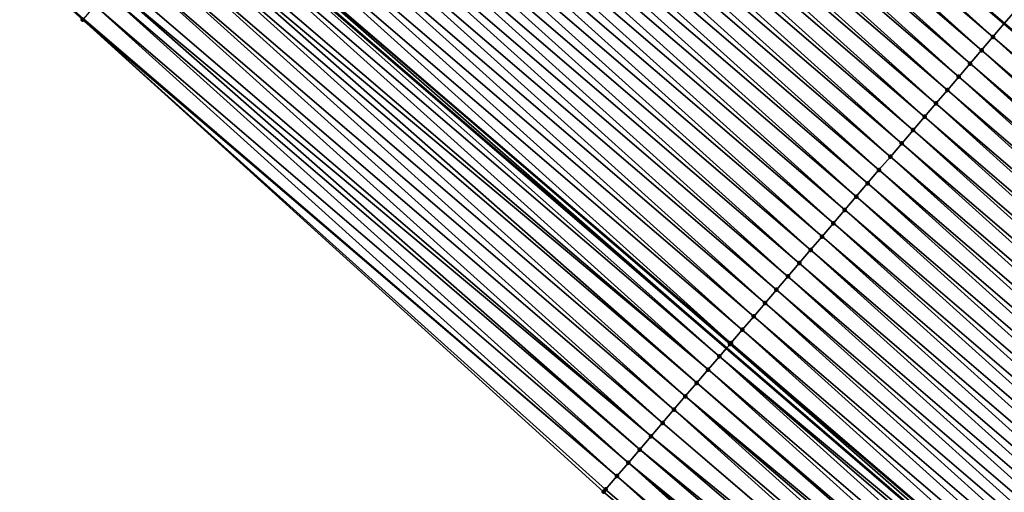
# Model space of a CAD drawing. Header units: feet. Extents: x 2007189 to 2022806, y 818621 to 837694.
# Tile 327 of 656: x 2015459 to 2015487, y 820192 to 820206. Entities that reach past the tile are written whole.
import ezdxf

# ---------------------------------------------------------------- set-up
doc = ezdxf.new("R2010")
doc.units = ezdxf.units.FT
doc.header["$MEASUREMENT"] = 0
for name, color, linetype, lineweight in [('EP_Travel Lane', 172, 'Continuous', 53), ('Road Shots', 141, 'Continuous', 100), ('Road X-Section', 40, 'Continuous', 13), ('STRIPING', 60, 'Continuous', 53)]:
    doc.layers.add(name, color=color, linetype=linetype, lineweight=lineweight)
doc.layers.add('I-77-MM17-21_SB-Surface-Border', color=7, linetype='Continuous')
doc.layers.add('I-77-MM17-21_SB-Surface-TIN', color=7, linetype='Continuous')

msp = doc.modelspace()

# ---------------------------------------------------------------- linework, layer by layer
at = {"layer": 'EP_Travel Lane'}
msp.add_polyline3d([(2015373.59463393, 820288.674517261, 255.097414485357), (2015388.679794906, 820275.0320144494, 255.1113229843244), (2015403.670622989, 820261.7927349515, 255.0589505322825), (2015418.661331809, 820248.5535607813, 255.1276994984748), (2015433.814420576, 820235.3225645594, 255.1719085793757), (2015448.958717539, 820222.2591423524, 255.1719629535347), (2015464.102815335, 820209.1958919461, 255.2725838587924), (2015479.301225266, 820196.1397685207, 255.3186618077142), (2015494.472375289, 820183.1077814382, 255.3854157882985), (2015509.673187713, 820170.093450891, 255.4526870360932), (2015524.887808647, 820157.1123071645, 255.5289592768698), (2015540.102447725, 820144.1311479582, 255.6002777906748), (2015555.367828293, 820131.1649169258, 255.7163127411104), (2015570.611160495, 820118.2181429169, 255.8655700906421), (2015585.913922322, 820105.2753950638, 256.0268994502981), (2015601.211586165, 820092.39342011, 256.2181326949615), (2015616.509401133, 820079.5113178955, 256.3905773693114), (2015631.817988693, 820066.6224757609, 256.5883754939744)], dxfattribs=at)
at = {"layer": 'I-77-MM17-21_SB-Surface-Border', "color": 3, "linetype": 'Continuous', "lineweight": -3}
msp.add_polyline3d([(2015506.253118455, 820166.0907158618, 255.4712598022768), (2015491.042118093, 820179.1021394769, 255.3966017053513), (2015475.795062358, 820192.0456046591, 255.3527566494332), (2015460.925912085, 820205.5129805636, 255.2829067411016), (2015446.039547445, 820218.8751959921, 255.226620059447), (2015430.629385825, 820231.6308817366, 255.3459002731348), (2015415.355367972, 820244.8096841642, 255.3395287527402), (2015400.30183446, 820257.9776860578, 255.2618401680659), (2015385.418798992, 820271.3389059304, 255.2415573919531)], dxfattribs=at)
at = {"layer": 'I-77-MM17-21_SB-Surface-TIN', "color": 128, "linetype": 'Continuous', "lineweight": -3}
for points in [[(2015460.925912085, 820205.5129805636, 255.2829067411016), (2015460.944994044, 820205.5351030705, 255.2831513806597), (2015446.039547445, 820218.8751959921, 255.226620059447)], [(2015472.376084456, 820218.7857699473, 254.962502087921), (2015472.052811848, 820218.4110280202, 254.968703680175), (2015487.234605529, 820205.4024479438, 255.0134364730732)], [(2015487.559846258, 820205.7822092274, 255.005600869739), (2015472.376084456, 820218.7857699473, 254.962502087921), (2015487.234605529, 820205.4024479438, 255.0134364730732)], [(2015486.909363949, 820205.0226878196, 255.0216922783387), (2015472.049487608, 820218.4071745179, 254.9687674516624), (2015471.722875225, 820218.0285924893, 254.9828775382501)], [(2015472.049487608, 820218.4071745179, 254.9687674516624), (2015487.234605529, 820205.4024479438, 255.0134364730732), (2015472.052811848, 820218.4110280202, 254.968703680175)], [(2015486.909363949, 820205.0226878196, 255.0216922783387), (2015487.234605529, 820205.4024479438, 255.0134364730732), (2015472.049487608, 820218.4071745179, 254.9687674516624)], [(2015486.584088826, 820204.6429562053, 255.0431627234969), (2015471.722875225, 820218.0285924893, 254.9828775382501), (2015471.396255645, 820217.6500166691, 255.000622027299)], [(2015486.584088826, 820204.6429562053, 255.0431627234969), (2015486.909363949, 820205.0226878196, 255.0216922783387), (2015471.722875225, 820218.0285924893, 254.9828775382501)], [(2015486.258826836, 820204.2632133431, 255.0594423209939), (2015471.396255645, 820217.6500166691, 255.000622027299), (2015471.069641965, 820217.271435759, 255.0153868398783)], [(2015486.258826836, 820204.2632133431, 255.0594423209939), (2015486.584088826, 820204.6429562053, 255.0431627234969), (2015471.396255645, 820217.6500166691, 255.000622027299)], [(2015485.933575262, 820203.8834615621, 255.0716058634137), (2015471.069641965, 820217.271435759, 255.0153868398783), (2015470.743030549, 820216.8928528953, 255.0290081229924)], [(2015485.933575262, 820203.8834615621, 255.0716058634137), (2015486.258826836, 820204.2632133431, 255.0594423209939), (2015471.069641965, 820217.271435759, 255.0153868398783)], [(2015485.608324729, 820203.5037088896, 255.0833580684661), (2015470.743030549, 820216.8928528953, 255.0290081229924), (2015470.416422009, 820216.5142675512, 255.0411773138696)], [(2015485.608324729, 820203.5037088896, 255.0833580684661), (2015485.933575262, 820203.8834615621, 255.0716058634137), (2015470.743030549, 820216.8928528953, 255.0290081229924)], [(2015485.283075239, 820203.123955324, 255.094698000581), (2015470.416422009, 820216.5142675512, 255.0411773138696), (2015470.08981026, 820216.1356849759, 255.054967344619)], [(2015485.283075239, 820203.123955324, 255.094698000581), (2015485.608324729, 820203.5037088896, 255.0833580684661), (2015470.416422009, 820216.5142675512, 255.0411773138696)], [(2015484.957822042, 820202.7442049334, 255.1075033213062), (2015470.08981026, 820216.1356849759, 255.054967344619), (2015469.763200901, 820215.7571003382, 255.0675502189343)], [(2015484.957822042, 820202.7442049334, 255.1075033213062), (2015485.283075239, 820203.123955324, 255.094698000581), (2015470.08981026, 820216.1356849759, 255.054967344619)], [(2015484.632568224, 820202.3644550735, 255.1205534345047), (2015469.763200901, 820215.7571003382, 255.0675502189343), (2015469.436596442, 820215.3785114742, 255.0776588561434)], [(2015484.632568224, 820202.3644550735, 255.1205534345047), (2015484.957822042, 820202.7442049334, 255.1075033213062), (2015469.763200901, 820215.7571003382, 255.0675502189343)], [(2015484.307311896, 820201.9847073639, 255.1345959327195), (2015469.436596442, 820215.3785114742, 255.0776588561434), (2015469.109988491, 820214.9999256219, 255.0895305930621)], [(2015484.307311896, 820201.9847073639, 255.1345959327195), (2015484.632568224, 820202.3644550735, 255.1205534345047), (2015469.436596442, 820215.3785114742, 255.0776588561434)], [(2015483.982055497, 820201.6049597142, 255.1486661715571), (2015469.109988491, 820214.9999256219, 255.0895305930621), (2015468.783380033, 820214.621340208, 255.1016589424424)], [(2015483.982055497, 820201.6049597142, 255.1486661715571), (2015484.307311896, 820201.9847073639, 255.1345959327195), (2015469.109988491, 820214.9999256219, 255.0895305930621)], [(2015483.656799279, 820201.2252119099, 255.1626649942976), (2015468.783380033, 820214.621340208, 255.1016589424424), (2015468.456768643, 820214.2427573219, 255.1152670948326)], [(2015483.656799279, 820201.2252119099, 255.1626649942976), (2015483.982055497, 820201.6049597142, 255.1486661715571), (2015468.783380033, 820214.621340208, 255.1016589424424)], [(2015483.331544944, 820200.845462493, 255.1759196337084), (2015468.456768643, 820214.2427573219, 255.1152670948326), (2015468.130156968, 820213.8641746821, 255.1290193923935)], [(2015483.331544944, 820200.845462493, 255.1759196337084), (2015483.656799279, 820201.2252119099, 255.1626649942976), (2015468.456768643, 820214.2427573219, 255.1152670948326)], [(2015483.006295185, 820200.4657091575, 255.1873658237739), (2015468.130156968, 820213.8641746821, 255.1290193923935), (2015467.803546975, 820213.4855905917, 255.1419225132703)], [(2015483.006295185, 820200.4657091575, 255.1873658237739), (2015483.331544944, 820200.845462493, 255.1759196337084), (2015468.130156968, 820213.8641746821, 255.1290193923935)], [(2015482.681050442, 820200.085951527, 255.1968298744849), (2015467.803546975, 820213.4855905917, 255.1419225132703), (2015467.476936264, 820213.1070071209, 255.1551883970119)], [(2015482.681050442, 820200.085951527, 255.1968298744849), (2015483.006295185, 820200.4657091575, 255.1873658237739), (2015467.803546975, 820213.4855905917, 255.1419225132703)], [(2015482.355804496, 820199.706194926, 255.206769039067), (2015467.476936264, 820213.1070071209, 255.1551883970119), (2015467.150330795, 820212.7284191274, 255.1658066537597)], [(2015482.355804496, 820199.706194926, 255.206769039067), (2015482.681050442, 820200.085951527, 255.1968298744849), (2015467.476936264, 820213.1070071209, 255.1551883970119)], [(2015482.030549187, 820199.3264463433, 255.2204086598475), (2015467.150330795, 820212.7284191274, 255.1658066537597), (2015466.823728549, 820212.3498283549, 255.1747981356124)], [(2015482.030549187, 820199.3264463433, 255.2204086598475), (2015482.355804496, 820199.706194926, 255.206769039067), (2015467.150330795, 820212.7284191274, 255.1658066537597)], [(2015481.705296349, 820198.9466956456, 255.2330721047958), (2015466.823728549, 820212.3498283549, 255.1747981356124), (2015466.497121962, 820211.9712413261, 255.1859811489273)], [(2015481.705296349, 820198.9466956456, 255.2330721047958), (2015482.030549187, 820199.3264463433, 255.2204086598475), (2015466.823728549, 820212.3498283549, 255.1747981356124)], [(2015481.380043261, 820198.5669451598, 255.2458335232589), (2015466.497121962, 820211.9712413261, 255.1859811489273), (2015466.170513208, 820211.5926561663, 255.1982582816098)], [(2015481.380043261, 820198.5669451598, 255.2458335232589), (2015481.705296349, 820198.9466956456, 255.2330721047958), (2015466.497121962, 820211.9712413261, 255.1859811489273)], [(2015481.054789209, 820198.1871955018, 255.258976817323), (2015466.170513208, 820211.5926561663, 255.1982582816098), (2015465.843904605, 820211.2140708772, 255.2104596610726)], [(2015481.054789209, 820198.1871955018, 255.258976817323), (2015481.380043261, 820198.5669451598, 255.2458335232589), (2015466.170513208, 820211.5926561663, 255.1982582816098)], [(2015480.729534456, 820197.8074464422, 255.2723963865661), (2015465.843904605, 820211.2140708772, 255.2104596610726), (2015465.517295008, 820210.8354864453, 255.2231629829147)], [(2015480.729534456, 820197.8074464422, 255.2723963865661), (2015481.054789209, 820198.1871955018, 255.258976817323), (2015465.843904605, 820211.2140708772, 255.2104596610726)], [(2015480.404280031, 820197.4276971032, 255.2856869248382), (2015465.517295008, 820210.8354864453, 255.2231629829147), (2015465.190684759, 820210.4569025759, 255.2361953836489)], [(2015480.404280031, 820197.4276971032, 255.2856869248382), (2015480.729534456, 820197.8074464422, 255.2723963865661), (2015465.517295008, 820210.8354864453, 255.2231629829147)], [(2015480.079027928, 820197.047945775, 255.2980594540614), (2015465.190684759, 820210.4569025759, 255.2361953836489), (2015464.864081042, 820210.0783130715, 255.2459292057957)], [(2015480.079027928, 820197.047945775, 255.2980594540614), (2015480.404280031, 820197.4276971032, 255.2856869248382), (2015465.190684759, 820210.4569025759, 255.2361953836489)], [(2015479.753775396, 820196.6681948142, 255.3106016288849), (2015464.864081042, 820210.0783130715, 255.2459292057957), (2015464.537473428, 820209.6997269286, 255.257630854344)], [(2015479.753775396, 820196.6681948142, 255.3106016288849), (2015480.079027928, 820197.047945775, 255.2980594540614), (2015464.864081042, 820210.0783130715, 255.2459292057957)], [(2015479.428530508, 820196.2884373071, 255.3201226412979), (2015464.537473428, 820209.6997269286, 255.257630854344), (2015464.210865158, 820209.3211413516, 255.2696637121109)], [(2015479.428530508, 820196.2884373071, 255.3201226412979), (2015479.753775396, 820196.6681948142, 255.3106016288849), (2015464.537473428, 820209.6997269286, 255.257630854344)], [(2015464.210865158, 820209.3211413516, 255.2696637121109), (2015464.102815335, 820209.1958919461, 255.2725838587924), (2015479.301225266, 820196.1397685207, 255.3186618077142)], [(2015479.403608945, 820196.2593352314, 255.3201612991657), (2015464.210865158, 820209.3211413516, 255.2696637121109), (2015479.301225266, 820196.1397685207, 255.3186618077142)], [(2015479.403608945, 820196.2593352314, 255.3201612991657), (2015479.428530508, 820196.2884373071, 255.3201226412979), (2015464.210865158, 820209.3211413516, 255.2696637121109)], [(2015479.103320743, 820195.9086497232, 255.315763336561), (2015464.102815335, 820209.1958919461, 255.2725838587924), (2015463.884263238, 820208.9425502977, 255.278490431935)], [(2015479.103320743, 820195.9086497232, 255.315763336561), (2015479.301225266, 820196.1397685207, 255.3186618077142), (2015464.102815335, 820209.1958919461, 255.2725838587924)], [(2015478.778087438, 820195.5288822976, 255.3207070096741), (2015463.884263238, 820208.9425502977, 255.278490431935), (2015463.557664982, 820208.5639560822, 255.2854664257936)], [(2015478.778087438, 820195.5288822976, 255.3207070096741), (2015479.103320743, 820195.9086497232, 255.315763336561), (2015463.884263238, 820208.9425502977, 255.278490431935)], [(2015478.778087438, 820195.5288822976, 255.3207070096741), (2015463.557664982, 820208.5639560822, 255.2854664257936), (2015463.409747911, 820208.3924870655, 255.2879115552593)], [(2015478.127645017, 820194.7693267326, 255.3210350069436), (2015463.231076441, 820208.1853534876, 255.287537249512), (2015462.904496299, 820207.8067436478, 255.2853667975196)], [(2015478.452862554, 820195.1491076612, 255.3223228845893), (2015463.409747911, 820208.3924870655, 255.2879115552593), (2015463.231076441, 820208.1853534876, 255.287537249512)], [(2015478.127645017, 820194.7693267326, 255.3210350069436), (2015478.452862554, 820195.1491076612, 255.3223228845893), (2015463.231076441, 820208.1853534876, 255.287537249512)], [(2015478.452862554, 820195.1491076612, 255.3223228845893), (2015478.778087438, 820195.5288822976, 255.3207070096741), (2015463.409747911, 820208.3924870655, 255.2879115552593)], [(2015477.802411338, 820194.3895596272, 255.3261263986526), (2015462.904496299, 820207.8067436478, 255.2853667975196), (2015462.577917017, 820207.4281330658, 255.2827618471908)], [(2015477.802411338, 820194.3895596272, 255.3261263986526), (2015478.127645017, 820194.7693267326, 255.3210350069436), (2015462.904496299, 820207.8067436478, 255.2853667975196)], [(2015477.477156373, 820194.0098107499, 255.3396301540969), (2015462.577917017, 820207.4281330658, 255.2827618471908), (2015462.25132629, 820207.0495323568, 255.2859366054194)], [(2015477.477156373, 820194.0098107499, 255.3396301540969), (2015477.802411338, 820194.3895596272, 255.3261263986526), (2015462.577917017, 820207.4281330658, 255.2827618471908)], [(2015477.15191778, 820193.6300478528, 255.3466636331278), (2015462.25132629, 820207.0495323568, 255.2859366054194), (2015461.924735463, 820206.6709317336, 255.2891614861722)], [(2015477.15191778, 820193.6300478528, 255.3466636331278), (2015477.477156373, 820194.0098107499, 255.3396301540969), (2015462.25132629, 820207.0495323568, 255.2859366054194)], [(2015476.826692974, 820193.2502731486, 255.3482482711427), (2015461.763384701, 820206.4838832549, 255.2901290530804), (2015461.598150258, 820206.2923262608, 255.28954746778)], [(2015477.15191778, 820193.6300478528, 255.3466636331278), (2015461.924735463, 820206.6709317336, 255.2891614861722), (2015461.763384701, 820206.4838832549, 255.2901290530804)], [(2015476.826692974, 820193.2502731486, 255.3482482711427), (2015477.15191778, 820193.6300478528, 255.3466636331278), (2015461.763384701, 820206.4838832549, 255.2901290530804)], [(2015476.501473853, 820192.870493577, 255.3475866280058), (2015461.598150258, 820206.2923262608, 255.28954746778), (2015461.271568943, 820205.9137174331, 255.2879694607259)], [(2015476.501473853, 820192.870493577, 255.3475866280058), (2015476.826692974, 820193.2502731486, 255.3482482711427), (2015461.598150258, 820206.2923262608, 255.28954746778)], [(2015476.176245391, 820192.4907220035, 255.350616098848), (2015461.271568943, 820205.9137174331, 255.2879694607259), (2015460.944994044, 820205.5351030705, 255.2831513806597)], [(2015476.176245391, 820192.4907220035, 255.350616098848), (2015476.501473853, 820192.870493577, 255.3475866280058), (2015461.271568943, 820205.9137174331, 255.2879694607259)], [(2015487.559846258, 820205.7822092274, 255.005600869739), (2015487.234605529, 820205.4024479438, 255.0134364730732), (2015502.425636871, 820192.3936967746, 255.0839685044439)], [(2015476.176245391, 820192.4907220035, 255.350616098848), (2015460.944994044, 820205.5351030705, 255.2831513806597), (2015460.925912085, 820205.5129805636, 255.2829067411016)], [(2015475.795062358, 820192.0456046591, 255.3527566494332), (2015475.851019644, 820192.1109481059, 255.3525729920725), (2015460.925912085, 820205.5129805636, 255.2829067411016)], [(2015475.851019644, 820192.1109481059, 255.3525729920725), (2015476.176245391, 820192.4907220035, 255.350616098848), (2015460.925912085, 820205.5129805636, 255.2829067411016)], [(2015502.100399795, 820192.013932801, 255.0904465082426), (2015487.234605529, 820205.4024479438, 255.0134364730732), (2015486.909363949, 820205.0226878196, 255.0216922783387)], [(2015502.100399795, 820192.013932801, 255.0904465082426), (2015502.425636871, 820192.3936967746, 255.0839685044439), (2015487.234605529, 820205.4024479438, 255.0134364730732)], [(2015501.775134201, 820191.6341930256, 255.1081511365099), (2015486.909363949, 820205.0226878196, 255.0216922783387), (2015486.584088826, 820204.6429562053, 255.0431627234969)], [(2015501.775134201, 820191.6341930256, 255.1081511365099), (2015502.100399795, 820192.013932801, 255.0904465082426), (2015486.909363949, 820205.0226878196, 255.0216922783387)], [(2015501.449874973, 820191.254447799, 255.1233399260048), (2015486.584088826, 820204.6429562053, 255.0431627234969), (2015486.258826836, 820204.2632133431, 255.0594423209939)], [(2015501.449874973, 820191.254447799, 255.1233399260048), (2015501.775134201, 820191.6341930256, 255.1081511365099), (2015486.584088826, 820204.6429562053, 255.0431627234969)], [(2015501.124626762, 820190.8746931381, 255.1341748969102), (2015486.258826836, 820204.2632133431, 255.0594423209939), (2015485.933575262, 820203.8834615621, 255.0716058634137)], [(2015501.124626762, 820190.8746931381, 255.1341748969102), (2015501.449874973, 820191.254447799, 255.1233399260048), (2015486.258826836, 820204.2632133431, 255.0594423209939)], [(2015500.799378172, 820190.4949388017, 255.1451596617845), (2015485.933575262, 820203.8834615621, 255.0716058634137), (2015485.608324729, 820203.5037088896, 255.0833580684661)], [(2015500.799378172, 820190.4949388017, 255.1451596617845), (2015501.124626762, 820190.8746931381, 255.1341748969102), (2015485.933575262, 820203.8834615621, 255.0716058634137)], [(2015500.474127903, 820190.1151859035, 255.1568081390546), (2015485.608324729, 820203.5037088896, 255.0833580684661), (2015485.283075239, 820203.123955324, 255.094698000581)], [(2015500.474127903, 820190.1151859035, 255.1568081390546), (2015500.799378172, 820190.4949388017, 255.1451596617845), (2015485.608324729, 820203.5037088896, 255.0833580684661)], [(2015500.148875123, 820189.7354351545, 255.1694485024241), (2015485.283075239, 820203.123955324, 255.094698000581), (2015484.957822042, 820202.7442049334, 255.1075033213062)], [(2015500.148875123, 820189.7354351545, 255.1694485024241), (2015500.474127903, 820190.1151859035, 255.1568081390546), (2015485.283075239, 820203.123955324, 255.094698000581)], [(2015499.823619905, 820189.3556864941, 255.1830526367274), (2015484.957822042, 820202.7442049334, 255.1075033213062), (2015484.632568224, 820202.3644550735, 255.1205534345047)], [(2015499.823619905, 820189.3556864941, 255.1830526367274), (2015500.148875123, 820189.7354351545, 255.1694485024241), (2015484.957822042, 820202.7442049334, 255.1075033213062)], [(2015499.498361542, 820188.9759405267, 255.1978996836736), (2015484.632568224, 820202.3644550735, 255.1205534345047), (2015484.307311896, 820201.9847073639, 255.1345959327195)], [(2015499.498361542, 820188.9759405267, 255.1978996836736), (2015499.823619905, 820189.3556864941, 255.1830526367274), (2015484.632568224, 820202.3644550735, 255.1205534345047)], [(2015499.173109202, 820188.5961894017, 255.2103664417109), (2015484.307311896, 820201.9847073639, 255.1345959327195), (2015483.982055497, 820201.6049597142, 255.1486661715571)], [(2015499.173109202, 820188.5961894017, 255.2103664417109), (2015499.498361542, 820188.9759405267, 255.1978996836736), (2015484.307311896, 820201.9847073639, 255.1345959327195)], [(2015498.847856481, 820188.216438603, 255.2229838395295), (2015483.982055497, 820201.6049597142, 255.1486661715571), (2015483.656799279, 820201.2252119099, 255.1626649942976)], [(2015498.847856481, 820188.216438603, 255.2229838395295), (2015499.173109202, 820188.5961894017, 255.2103664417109), (2015483.982055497, 820201.6049597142, 255.1486661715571)], [(2015498.522603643, 820187.8366879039, 255.2356470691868), (2015483.656799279, 820201.2252119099, 255.1626649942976), (2015483.331544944, 820200.845462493, 255.1759196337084)], [(2015498.522603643, 820187.8366879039, 255.2356470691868), (2015498.847856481, 820188.216438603, 255.2229838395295), (2015483.656799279, 820201.2252119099, 255.1626649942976)], [(2015498.197349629, 820187.4569382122, 255.248775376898), (2015483.331544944, 820200.845462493, 255.1759196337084), (2015483.006295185, 820200.4657091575, 255.1873658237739)], [(2015498.197349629, 820187.4569382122, 255.248775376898), (2015498.522603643, 820187.8366879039, 255.2356470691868), (2015483.331544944, 820200.845462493, 255.1759196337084)], [(2015497.872100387, 820187.0771844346, 255.2600180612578), (2015483.006295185, 820200.4657091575, 255.1873658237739), (2015482.681050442, 820200.085951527, 255.1968298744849)], [(2015497.872100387, 820187.0771844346, 255.2600180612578), (2015498.197349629, 820187.4569382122, 255.248775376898), (2015483.006295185, 820200.4657091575, 255.1873658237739)], [(2015497.546849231, 820186.6974322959, 255.2720169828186), (2015482.681050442, 820200.085951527, 255.1968298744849), (2015482.355804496, 820199.706194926, 255.206769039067)], [(2015497.546849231, 820186.6974322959, 255.2720169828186), (2015497.872100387, 820187.0771844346, 255.2600180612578), (2015482.681050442, 820200.085951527, 255.1968298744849)], [(2015497.221599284, 820186.3176791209, 255.2835377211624), (2015482.355804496, 820199.706194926, 255.206769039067), (2015482.030549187, 820199.3264463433, 255.2204086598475)], [(2015497.221599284, 820186.3176791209, 255.2835377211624), (2015497.546849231, 820186.6974322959, 255.2720169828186), (2015482.355804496, 820199.706194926, 255.206769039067)], [(2015496.896347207, 820185.9379277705, 255.2959005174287), (2015482.030549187, 820199.3264463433, 255.2204086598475), (2015481.705296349, 820198.9466956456, 255.2330721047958)], [(2015496.896347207, 820185.9379277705, 255.2959005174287), (2015497.221599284, 820186.3176791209, 255.2835377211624), (2015482.030549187, 820199.3264463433, 255.2204086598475)], [(2015496.571097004, 820185.5581748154, 255.3075226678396), (2015481.705296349, 820198.9466956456, 255.2330721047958), (2015481.380043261, 820198.5669451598, 255.2458335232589)], [(2015496.571097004, 820185.5581748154, 255.3075226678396), (2015496.896347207, 820185.9379277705, 255.2959005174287), (2015481.705296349, 820198.9466956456, 255.2330721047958)], [(2015496.245844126, 820185.1784241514, 255.3202022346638), (2015481.380043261, 820198.5669451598, 255.2458335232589), (2015481.054789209, 820198.1871955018, 255.258976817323)], [(2015496.245844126, 820185.1784241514, 255.3202022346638), (2015496.571097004, 820185.5581748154, 255.3075226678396), (2015481.380043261, 820198.5669451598, 255.2458335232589)], [(2015495.920586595, 820184.7986774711, 255.3347201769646), (2015481.054789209, 820198.1871955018, 255.258976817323), (2015480.729534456, 820197.8074464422, 255.2723963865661)], [(2015495.920586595, 820184.7986774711, 255.3347201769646), (2015496.245844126, 820185.1784241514, 255.3202022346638), (2015481.054789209, 820198.1871955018, 255.258976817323)], [(2015495.595332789, 820184.4189276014, 255.3477663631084), (2015480.729534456, 820197.8074464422, 255.2723963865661), (2015480.404280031, 820197.4276971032, 255.2856869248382)], [(2015495.595332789, 820184.4189276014, 255.3477663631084), (2015495.920586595, 820184.7986774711, 255.3347201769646), (2015480.729534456, 820197.8074464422, 255.2723963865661)], [(2015495.270079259, 820184.0391774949, 255.3607031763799), (2015480.404280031, 820197.4276971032, 255.2856869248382), (2015480.079027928, 820197.047945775, 255.2980594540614)], [(2015495.270079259, 820184.0391774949, 255.3607031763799), (2015495.595332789, 820184.4189276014, 255.3477663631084), (2015480.404280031, 820197.4276971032, 255.2856869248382)], [(2015494.944830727, 820183.6594231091, 255.3716651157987), (2015480.079027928, 820197.047945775, 255.2980594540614), (2015479.753775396, 820196.6681948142, 255.3106016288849)], [(2015494.944830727, 820183.6594231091, 255.3716651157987), (2015495.270079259, 820184.0391774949, 255.3607031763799), (2015480.079027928, 820197.047945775, 255.2980594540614)], [(2015494.619581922, 820183.279668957, 255.3827348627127), (2015479.753775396, 820196.6681948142, 255.3106016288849), (2015479.428530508, 820196.2884373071, 255.3201226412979)], [(2015494.619581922, 820183.279668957, 255.3827348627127), (2015494.944830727, 820183.6594231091, 255.3716651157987), (2015479.753775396, 820196.6681948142, 255.3106016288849)], [(2015479.103320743, 820195.9086497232, 255.315763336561), (2015494.472375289, 820183.1077814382, 255.3854157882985), (2015479.301225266, 820196.1397685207, 255.3186618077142)], [(2015479.403608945, 820196.2593352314, 255.3201612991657), (2015479.301225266, 820196.1397685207, 255.3186618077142), (2015494.472375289, 820183.1077814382, 255.3854157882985)], [(2015494.619581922, 820183.279668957, 255.3827348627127), (2015479.428530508, 820196.2884373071, 255.3201226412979), (2015479.403608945, 820196.2593352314, 255.3201612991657)], [(2015494.619581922, 820183.279668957, 255.3827348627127), (2015479.403608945, 820196.2593352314, 255.3201612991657), (2015494.472375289, 820183.1077814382, 255.3854157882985)], [(2015493.969104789, 820182.5201431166, 255.3967815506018), (2015479.103320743, 820195.9086497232, 255.315763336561), (2015478.778087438, 820195.5288822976, 255.3207070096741)], [(2015494.29434614, 820182.899903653, 255.3886580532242), (2015494.472375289, 820183.1077814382, 255.3854157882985), (2015479.103320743, 820195.9086497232, 255.315763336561)], [(2015493.969104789, 820182.5201431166, 255.3967815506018), (2015494.29434614, 820182.899903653, 255.3886580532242), (2015479.103320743, 820195.9086497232, 255.315763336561)], [(2015493.643869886, 820182.1403770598, 255.402357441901), (2015478.778087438, 820195.5288822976, 255.3207070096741), (2015478.452862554, 820195.1491076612, 255.3223228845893)], [(2015493.643869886, 820182.1403770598, 255.402357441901), (2015493.969104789, 820182.5201431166, 255.3967815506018), (2015478.778087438, 820195.5288822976, 255.3207070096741)], [(2015493.516662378, 820181.9918298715, 255.4023551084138), (2015478.452862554, 820195.1491076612, 255.3223228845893), (2015478.127645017, 820194.7693267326, 255.3210350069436)], [(2015493.516662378, 820181.9918298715, 255.4023551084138), (2015493.643869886, 820182.1403770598, 255.402357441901), (2015478.452862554, 820195.1491076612, 255.3223228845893)], [(2015492.993427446, 820181.3808215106, 255.4026935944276), (2015478.127645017, 820194.7693267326, 255.3210350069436), (2015477.802411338, 820194.3895596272, 255.3261263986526)], [(2015492.993427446, 820181.3808215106, 255.4026935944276), (2015493.318650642, 820181.7605975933, 255.4017446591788), (2015478.127645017, 820194.7693267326, 255.3210350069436)], [(2015493.318650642, 820181.7605975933, 255.4017446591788), (2015493.516662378, 820181.9918298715, 255.4023551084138), (2015478.127645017, 820194.7693267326, 255.3210350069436)], [(2015492.66820135, 820181.0010479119, 255.4047888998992), (2015477.802411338, 820194.3895596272, 255.3261263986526), (2015477.477156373, 820194.0098107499, 255.3396301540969)], [(2015492.66820135, 820181.0010479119, 255.4047888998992), (2015492.993427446, 820181.3808215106, 255.4026935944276), (2015477.802411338, 820194.3895596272, 255.3261263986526)], [(2015492.656524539, 820180.9874124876, 255.4048333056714), (2015477.477156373, 820194.0098107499, 255.3396301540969), (2015477.15191778, 820193.6300478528, 255.3466636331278)], [(2015492.656524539, 820180.9874124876, 255.4048333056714), (2015492.66820135, 820181.0010479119, 255.4047888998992), (2015477.477156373, 820194.0098107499, 255.3396301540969)], [(2015492.342987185, 820180.6212640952, 255.4021686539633), (2015477.15191778, 820193.6300478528, 255.3466636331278), (2015476.826692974, 820193.2502731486, 255.3482482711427)], [(2015492.342987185, 820180.6212640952, 255.4021686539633), (2015492.656524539, 820180.9874124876, 255.4048333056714), (2015477.15191778, 820193.6300478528, 255.3466636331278)], [(2015492.017772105, 820180.2414810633, 255.3999105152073), (2015476.826692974, 820193.2502731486, 255.3482482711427), (2015476.501473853, 820192.870493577, 255.3475866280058)], [(2015492.017772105, 820180.2414810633, 255.3999105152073), (2015492.342987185, 820180.6212640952, 255.4021686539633), (2015476.826692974, 820193.2502731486, 255.3482482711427)], [(2015491.367335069, 820179.481920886, 255.3981108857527), (2015476.501473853, 820192.870493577, 255.3475866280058), (2015476.176245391, 820192.4907220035, 255.350616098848)], [(2015491.367335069, 820179.481920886, 255.3981108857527), (2015491.692557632, 820179.8616975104, 255.3974118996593), (2015476.501473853, 820192.870493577, 255.3475866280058)], [(2015491.692557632, 820179.8616975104, 255.3974118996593), (2015492.017772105, 820180.2414810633, 255.3999105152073), (2015476.501473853, 820192.870493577, 255.3475866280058)], [(2015491.042118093, 820179.1021394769, 255.3966017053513), (2015476.176245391, 820192.4907220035, 255.350616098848), (2015475.851019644, 820192.1109481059, 255.3525729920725)], [(2015491.042118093, 820179.1021394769, 255.3966017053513), (2015491.367335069, 820179.481920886, 255.3981108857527), (2015476.176245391, 820192.4907220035, 255.350616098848)], [(2015491.042118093, 820179.1021394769, 255.3966017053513), (2015475.851019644, 820192.1109481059, 255.3525729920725), (2015475.795062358, 820192.0456046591, 255.3527566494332)]]:
    msp.add_3dface(points, dxfattribs=at)
at = {"layer": 'Road Shots', "lineweight": 100}
for p in [(2015460.925912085, 820205.5129805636, 255.2829067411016), (2015486.909363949, 820205.0226878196, 255.0216922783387), (2015486.584088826, 820204.6429562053, 255.0431627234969), (2015486.258826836, 820204.2632133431, 255.0594423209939), (2015485.933575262, 820203.8834615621, 255.0716058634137), (2015485.608324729, 820203.5037088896, 255.0833580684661), (2015485.283075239, 820203.123955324, 255.094698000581), (2015484.957822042, 820202.7442049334, 255.1075033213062), (2015484.632568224, 820202.3644550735, 255.1205534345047), (2015484.307311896, 820201.9847073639, 255.1345959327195), (2015483.982055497, 820201.6049597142, 255.1486661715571), (2015483.656799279, 820201.2252119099, 255.1626649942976), (2015483.331544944, 820200.845462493, 255.1759196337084), (2015483.006295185, 820200.4657091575, 255.1873658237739), (2015482.681050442, 820200.085951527, 255.1968298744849), (2015482.355804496, 820199.706194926, 255.206769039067), (2015482.030549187, 820199.3264463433, 255.2204086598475), (2015481.705296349, 820198.9466956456, 255.2330721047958), (2015481.380043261, 820198.5669451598, 255.2458335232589), (2015481.054789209, 820198.1871955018, 255.258976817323), (2015480.729534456, 820197.8074464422, 255.2723963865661), (2015480.404280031, 820197.4276971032, 255.2856869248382), (2015480.079027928, 820197.047945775, 255.2980594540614), (2015479.753775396, 820196.6681948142, 255.3106016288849), (2015479.403608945, 820196.2593352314, 255.3201612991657), (2015479.428530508, 820196.2884373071, 255.3201226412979), (2015479.103320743, 820195.9086497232, 255.315763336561), (2015478.778087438, 820195.5288822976, 255.3207070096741), (2015478.452862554, 820195.1491076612, 255.3223228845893), (2015478.127645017, 820194.7693267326, 255.3210350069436), (2015477.802411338, 820194.3895596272, 255.3261263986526), (2015477.477156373, 820194.0098107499, 255.3396301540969), (2015477.15191778, 820193.6300478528, 255.3466636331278), (2015476.826692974, 820193.2502731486, 255.3482482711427), (2015476.501473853, 820192.870493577, 255.3475866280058), (2015476.176245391, 820192.4907220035, 255.350616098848), (2015475.795062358, 820192.0456046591, 255.3527566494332), (2015475.851019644, 820192.1109481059, 255.3525729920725)]:
    msp.add_point(p, dxfattribs=at)
at = {"layer": 'Road X-Section', "extrusion": (0.7595520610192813, -0.6504379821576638, 0.00333136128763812), "elevation": 997375.5856215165, "flags": 128}
msp.add_lwpolyline([(1933963.385311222, -3068.093715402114), (1933962.885311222, -3068.058132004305), (1933962.385311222, -3068.029846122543), (1933961.885311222, -3067.996703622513), (1933961.385311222, -3067.958089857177), (1933960.885311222, -3067.937772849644), (1933960.385311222, -3067.912891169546), (1933959.885311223, -3067.896978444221), (1933959.385311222, -3067.882523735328), (1933958.885311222, -3067.870302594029), (1933958.385311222, -3067.857999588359), (1933957.885311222, -3067.847654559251), (1933957.385311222, -3067.837670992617), (1933956.885311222, -3067.820542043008), (1933956.385311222, -3067.804511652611), (1933955.885311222, -3067.790824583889), (1933955.385311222, -3067.779393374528), (1933954.885311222, -3067.765152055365), (1933954.385311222, -3067.752018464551), (1933953.954615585, -3067.74040870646), (1933953.885311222, -3067.738725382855), (1933953.385311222, -3067.727271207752), (1933952.885311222, -3067.716060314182), (1933952.385311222, -3067.703530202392), (1933951.885311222, -3067.690411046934), (1933951.385311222, -3067.677935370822), (1933950.885311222, -3067.664993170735), (1933950.385311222, -3067.650980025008), (1933949.885311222, -3067.639384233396), (1933949.385311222, -3067.629836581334), (1933948.885311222, -3067.622000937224), (1933948.385311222, -3067.613745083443), (1933947.885311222, -3067.592274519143), (1933947.385311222, -3067.57599483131), (1933946.885311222, -3067.563831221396), (1933946.385311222, -3067.55207895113), (1933945.885311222, -3067.54073895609), (1933945.385311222, -3067.527933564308), (1933944.885311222, -3067.514883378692), (1933944.385311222, -3067.500840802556), (1933943.885311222, -3067.486770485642), (1933943.385311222, -3067.47277158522), (1933942.885311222, -3067.459516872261), (1933942.385311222, -3067.44807061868), (1933941.885311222, -3067.438606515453), (1933941.385311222, -3067.428667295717), (1933940.885311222, -3067.41502759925), (1933940.385311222, -3067.402364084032), (1933939.885311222, -3067.389602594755), (1933939.385311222, -3067.376459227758), (1933938.885311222, -3067.36303958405), (1933938.385311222, -3067.349748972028), (1933937.885311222, -3067.337376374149), (1933937.385311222, -3067.324834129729), (1933936.885311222, -3067.315313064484), (1933936.846996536, -3067.315274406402), (1933936.385311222, -3067.319672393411), (1933935.885311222, -3067.314728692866), (1933935.385311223, -3067.313112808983), (1933934.885311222, -3067.314400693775), (1933934.385311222, -3067.309309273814), (1933933.885311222, -3067.295805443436), (1933933.385311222, -3067.288771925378), (1933932.885311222, -3067.287187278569), (1933932.385311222, -3067.287848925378), (1933931.885311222, -3067.284819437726), (1933931.385311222, -3067.282862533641), (1933931.299282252, -3067.282678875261)], dxfattribs=at)
at = {"layer": 'STRIPING'}
msp.add_polyline3d([(2015382.622167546, 820298.2441160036, 254.6940141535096), (2015397.468807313, 820284.9856182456, 254.7425132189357), (2015412.386553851, 820271.6636199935, 254.7166800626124), (2015427.338360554, 820258.3803350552, 254.7598993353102), (2015442.288451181, 820245.1450277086, 254.822943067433), (2015457.211626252, 820231.8254681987, 254.874728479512), (2015472.052811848, 820218.4110280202, 254.968703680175), (2015487.234605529, 820205.4024479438, 255.0134364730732), (2015502.425636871, 820192.3936967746, 255.0839685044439), (2015517.622034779, 820179.3947655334, 255.1735788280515), (2015532.827536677, 820166.4031290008, 255.2741226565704), (2015548.033039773, 820153.4114914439, 255.3743408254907), (2015563.271381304, 820140.4680362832, 255.5328350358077), (2015578.514649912, 820127.521316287, 255.6919307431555), (2015593.777782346, 820114.611797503, 255.8967356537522), (2015609.075308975, 820101.7299380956, 256.105017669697), (2015624.37286791, 820088.8480514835, 256.3092863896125), (2015639.672210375, 820075.9724899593, 256.531018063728)], dxfattribs=at)

doc.saveas('drawing.dxf')
